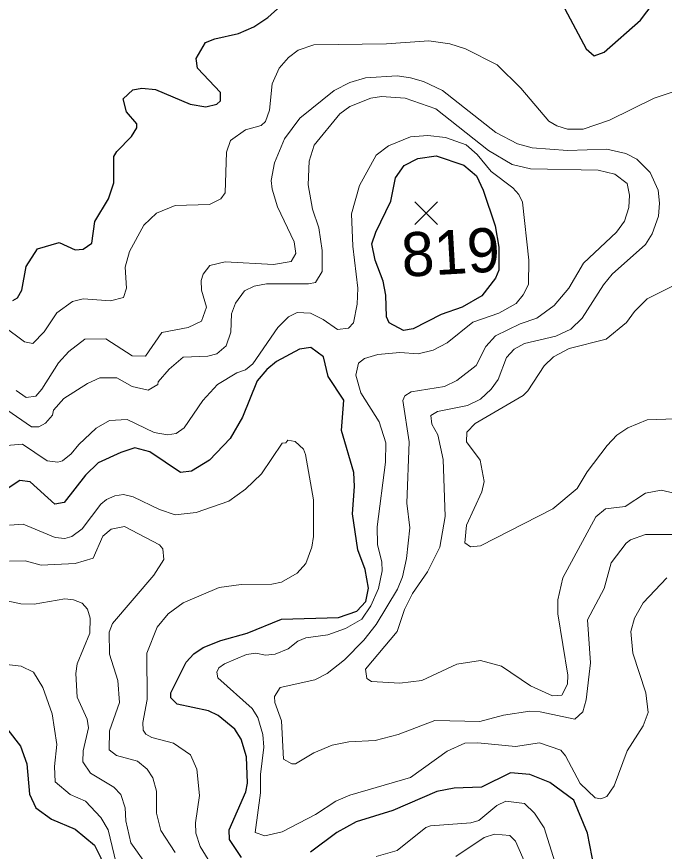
# Model space of a CAD drawing. Extents: x 265 to 291.4, y 7731.5 to 7759.6.
# Drawn here: x 285.338 to 286.513, y 7747.724 to 7749.237 of the extents above; entities that cross this region are included whole.
import ezdxf
from ezdxf.enums import TextEntityAlignment as Align

# ---------------------------------------------------------------- set-up
doc = ezdxf.new("R2010")
doc.units = 0
doc.header["$LTSCALE"] = 0.032
for name, color, linetype, lineweight in [('1', 7, 'Continuous', 25), ('2', 7, 'Continuous', 13), ('21', 7, 'Continuous', 25), ('61', 7, 'Continuous', 13)]:
    doc.layers.add(name, color=color, linetype=linetype, lineweight=lineweight)

msp = doc.modelspace()

# ---------------------------------------------------------------- linework, layer by layer
at = {"layer": '1'}
for points in [[(285.3317, 7748.7225), (285.3396, 7748.7273), (285.3476, 7748.7417), (285.3555, 7748.7846), (285.3762, 7748.8164), (285.4152, 7748.8276), (285.4446, 7748.8148), (285.459, 7748.8156), (285.4749, 7748.8268), (285.4804, 7748.8658), (285.5051, 7748.9071), (285.5146, 7748.9358), (285.5146, 7748.9835), (285.5202, 7748.993), (285.5465, 7749.0201), (285.556, 7749.036), (285.556, 7749.0431), (285.5377, 7749.0646), (285.5313, 7749.0885), (285.5488, 7749.1044), (285.5656, 7749.1075), (285.5902, 7749.1052), (285.6531, 7749.0789), (285.6817, 7749.0741), (285.7016, 7749.0789), (285.7079, 7749.0845), (285.7079, 7749.0996), (285.6666, 7749.1442), (285.6642, 7749.1617), (285.6809, 7749.1903), (285.6976, 7749.1974), (285.7406, 7749.207), (285.7684, 7749.2189), (285.7939, 7749.2356), (285.8472, 7749.2842)], [(286.3324, 7749.2515), (286.3714, 7749.1792), (286.3857, 7749.1664), (286.404, 7749.1728), (286.47, 7749.2308), (286.5026, 7749.2746)], [(285.7565, 7748.1196), (285.8185, 7748.145), (285.9219, 7748.1482), (285.9553, 7748.1593), (285.9716, 7748.1772), (285.9763, 7748.2012), (285.9703, 7748.235), (285.9569, 7748.2707), (285.9474, 7748.336), (285.9513, 7748.3853), (285.9497, 7748.4107), (285.9275, 7748.4871), (285.9315, 7748.542), (285.9036, 7748.5849), (285.8949, 7748.6207), (285.8718, 7748.6374), (285.8511, 7748.6342), (285.8098, 7748.612), (285.7923, 7748.5976), (285.7747, 7748.577), (285.7477, 7748.511), (285.7254, 7748.4728), (285.6881, 7748.433), (285.6554, 7748.4131), (285.6356, 7748.4107), (285.5799, 7748.4481), (285.5528, 7748.4553), (285.5274, 7748.4473), (285.486, 7748.4282), (285.4629, 7748.4059), (285.4248, 7748.3566), (285.4073, 7748.3534), (285.3627, 7748.394), (285.3444, 7748.3964), (285.3023, 7748.3693)], [(285.618, 7748.0026), (285.618, 7748.0114), (285.6459, 7748.0671), (285.6594, 7748.0822), (285.6769, 7748.0933), (285.7087, 7748.106), (285.7565, 7748.1196)], [(285.7461, 7747.7131), (285.7246, 7747.7457), (285.7238, 7747.7632), (285.7541, 7747.8316), (285.7572, 7747.8475), (285.7549, 7747.8953), (285.7453, 7747.9271), (285.7342, 7747.9454), (285.704, 7747.97), (285.6865, 7747.9788), (285.6292, 7747.9907), (285.618, 7748.0026)], [(285.3221, 7747.9445), (285.3452, 7747.9144), (285.3571, 7747.8825), (285.3619, 7747.8276), (285.373, 7747.803), (285.4017, 7747.7823), (285.4446, 7747.764), (285.4796, 7747.7354), (285.4908, 7747.7123), (285.4979, 7747.6837), (285.4939, 7747.6216), (285.4804, 7747.5922), (285.4104, 7747.5357), (285.3937, 7747.5071), (285.3985, 7747.4482), (285.3921, 7747.418), (285.3691, 7747.3822), (285.3436, 7747.3654), (285.284, 7747.3344)], [(286.3865, 7747.6916), (286.3737, 7747.7568), (286.3491, 7747.8165), (286.3054, 7747.8491), (286.2688, 7747.8634), (286.2338, 7747.8666), (286.1813, 7747.8404), (286.1319, 7747.8388), (286.1001, 7747.8324), (286.0206, 7747.7982), (285.9538, 7747.7775), (285.9188, 7747.7584), (285.871, 7747.7226)]]:
    msp.add_lwpolyline(points, dxfattribs=at)
msp.add_lwpolyline([(286.0169, 7748.9029), (286.0253, 7748.9453), (286.0412, 7748.9676), (286.0659, 7748.9803), (286.0993, 7748.985), (286.1494, 7748.9683), (286.1725, 7748.9485), (286.1844, 7748.923), (286.2059, 7748.8578), (286.2131, 7748.8196), (286.2131, 7748.7774), (286.2067, 7748.7631), (286.182, 7748.7313), (286.1463, 7748.7106), (286.1081, 7748.6971), (286.0572, 7748.6716), (286.0397, 7748.6684), (286.0142, 7748.682), (286.0094, 7748.6931), (286.0078, 7748.7321), (286.003, 7748.7576), (285.9887, 7748.7958), (285.9824, 7748.8252), (285.9895, 7748.8467)], close=True, dxfattribs=at)
at = {"layer": '2'}
for points in [[(285.5083, 7748.7218), (285.5321, 7748.7281), (285.5377, 7748.7448), (285.5353, 7748.783), (285.5433, 7748.8117), (285.5687, 7748.8594), (285.5918, 7748.8809), (285.626, 7748.8952), (285.6881, 7748.8968), (285.7087, 7748.9071), (285.7167, 7748.9182), (285.7191, 7748.9914), (285.7262, 7749.0129), (285.7533, 7749.032), (285.7819, 7749.04), (285.7899, 7749.0471), (285.797, 7749.0678), (285.8018, 7749.1155), (285.8145, 7749.1442), (285.8312, 7749.1633), (285.8488, 7749.1768), (285.8774, 7749.1863), (286.0094, 7749.1879), (286.0858, 7749.1935), (286.124, 7749.1879), (286.1526, 7749.1792), (286.2099, 7749.1497), (286.2528, 7749.1076), (286.3038, 7749.0479), (286.3181, 7749.0392), (286.3372, 7749.0336), (286.3658, 7749.0336), (286.4135, 7749.0495), (286.4947, 7749.0893), (286.5647, 7749.1131)], [(286.5384, 7748.3717), (286.5074, 7748.3789), (286.4788, 7748.3733), (286.4422, 7748.3495), (286.4064, 7748.3447), (286.3889, 7748.3304), (286.3292, 7748.2198), (286.3197, 7748.18), (286.3197, 7748.1546), (286.338, 7748.0432), (286.3372, 7748.0273), (286.3268, 7748.0074), (286.3101, 7748.0058), (286.2704, 7748.0241), (286.2179, 7748.0599), (286.1797, 7748.0703), (286.1367, 7748.0631), (286.0731, 7748.0337), (286.0333, 7748.0289), (285.9816, 7748.0321), (285.9736, 7748.0376), (285.9712, 7748.0543), (286.0285, 7748.1228), (286.042, 7748.1625), (286.0564, 7748.1912), (286.0834, 7748.231), (286.1057, 7748.2755), (286.1152, 7748.3312), (286.112, 7748.4346), (286.1025, 7748.4791), (286.0914, 7748.4982), (286.0898, 7748.5141), (286.1017, 7748.5213), (286.1558, 7748.5324), (286.1797, 7748.5436), (286.1988, 7748.5619), (286.2115, 7748.5794), (286.2266, 7748.6192), (286.2409, 7748.6343), (286.2592, 7748.6446), (286.3165, 7748.6581), (286.3435, 7748.6708), (286.3642, 7748.6907), (286.4024, 7748.7512), (286.4183, 7748.7703), (286.4788, 7748.8244), (286.4907, 7748.8435), (286.5026, 7748.8753), (286.5042, 7748.8992), (286.5018, 7748.923), (286.4875, 7748.9548), (286.4629, 7748.9787), (286.443, 7748.989), (286.4088, 7748.997), (286.3372, 7748.9946), (286.2735, 7748.9994), (286.2465, 7749.0065), (286.2075, 7749.0272), (286.1105, 7749.1036), (286.0763, 7749.1195), (286.0524, 7749.1267), (286.0285, 7749.1298), (285.9713, 7749.1267), (285.9426, 7749.1179), (285.914, 7749.1036), (285.8519, 7749.0535), (285.8241, 7749.0161), (285.8058, 7748.9723), (285.8002, 7748.9405), (285.8018, 7748.9246), (285.8114, 7748.8928), (285.8416, 7748.8292), (285.8448, 7748.8077), (285.836, 7748.7934), (285.8042, 7748.7878), (285.7167, 7748.7926)], [(285.3022, 7748.5364), (285.3651, 7748.4935), (285.3786, 7748.4935), (285.3906, 7748.5006), (285.4033, 7748.5149), (285.4049, 7748.5237), (285.4239, 7748.5452), (285.4669, 7748.5722), (285.4892, 7748.5826), (285.5202, 7748.5826), (285.5481, 7748.5666), (285.5767, 7748.5603), (285.5942, 7748.5706), (285.595, 7748.5754), (285.6149, 7748.5985), (285.6403, 7748.6199), (285.6849, 7748.6215), (285.7016, 7748.6263), (285.7183, 7748.6406), (285.727, 7748.6653), (285.7278, 7748.6987), (285.735, 7748.7178), (285.7517, 7748.74), (285.7692, 7748.7488), (285.7915, 7748.7528), (285.8678, 7748.7528), (285.8806, 7748.7552), (285.8925, 7748.7751), (285.8925, 7748.8133), (285.8861, 7748.8546), (285.875, 7748.888), (285.867, 7748.9326), (285.8686, 7748.9755), (285.8782, 7749.0042), (285.9243, 7749.0614), (285.9426, 7749.0742), (285.9808, 7749.0893), (285.9999, 7749.0925), (286.0429, 7749.0893), (286.0985, 7749.0702), (286.194, 7748.9946), (286.2369, 7748.9691), (286.2704, 7748.9612), (286.3929, 7748.9588), (286.4231, 7748.9517), (286.4454, 7748.935), (286.4501, 7748.9135), (286.4485, 7748.8912), (286.4406, 7748.8665), (286.4263, 7748.8467), (286.3666, 7748.7902), (286.3396, 7748.7448), (286.3133, 7748.7138), (286.2815, 7748.6907), (286.2513, 7748.6804), (286.2067, 7748.6589), (286.1892, 7748.639), (286.1717, 7748.6048), (286.1367, 7748.5778), (286.1144, 7748.5666), (286.054, 7748.5571), (286.0421, 7748.5499), (286.0389, 7748.5412), (286.05, 7748.4664), (286.046, 7748.3551), (286.0516, 7748.3105), (286.0452, 7748.2548), (286.0381, 7748.2214), (286.0293, 7748.1991), (285.9903, 7748.1355), (285.9681, 7748.1069), (285.9331, 7748.0711), (285.9013, 7748.0464), (285.879, 7748.0352), (285.8161, 7748.0209), (285.8058, 7748.005), (285.8066, 7747.9939), (285.8185, 7747.9605), (285.8225, 7747.8913), (285.8376, 7747.8825), (285.844, 7747.8825), (285.8774, 7747.9024), (285.9108, 7747.9167), (285.941, 7747.9223), (285.9888, 7747.9247), (286.0301, 7747.9358), (286.0969, 7747.9613), (286.1781, 7747.9597), (286.221, 7747.9708)], [(285.7048, 7748.0567), (285.7151, 7748.0639), (285.7549, 7748.0806), (285.7724, 7748.083), (285.7899, 7748.0798), (285.8074, 7748.0814), (285.8305, 7748.0909), (285.848, 7748.1053), (285.8631, 7748.1108), (285.9028, 7748.1164), (285.9347, 7748.1283), (285.9641, 7748.145), (285.9808, 7748.1689), (285.9943, 7748.2007), (286.0015, 7748.2325), (286.0007, 7748.2485), (285.9927, 7748.2803), (285.9919, 7748.3121), (286.007, 7748.4298), (286.0078, 7748.4648), (285.9959, 7748.503), (285.9625, 7748.5555), (285.9537, 7748.5873), (285.9585, 7748.6088), (285.9689, 7748.6176), (285.9935, 7748.6247), (286.0333, 7748.6287), (286.0667, 7748.6263), (286.0938, 7748.6327), (286.1192, 7748.6462), (286.1654, 7748.6836), (286.2131, 7748.6995), (286.2441, 7748.717), (286.2568, 7748.7329), (286.2664, 7748.752), (286.2672, 7748.7958), (286.256, 7748.9008), (286.2489, 7748.9151), (286.2385, 7748.927), (286.1988, 7748.9564), (286.1733, 7748.9875), (286.1534, 7749.0049), (286.116, 7749.0185), (286.0842, 7749.0217), (286.0524, 7749.0193), (286.0126, 7749.0034), (285.9903, 7748.9859), (285.9601, 7748.931), (285.9458, 7748.8801), (285.9482, 7748.8212), (285.9569, 7748.7448), (285.9561, 7748.7162), (285.949, 7748.682), (285.9402, 7748.6724), (285.9203, 7748.67), (285.8941, 7748.6883), (285.871, 7748.6995), (285.8472, 7748.7011), (285.8313, 7748.6931), (285.8122, 7748.674), (285.7668, 7748.608), (285.7533, 7748.5969), (285.7374, 7748.5913), (285.7024, 7748.5706), (285.6761, 7748.5412), (285.6419, 7748.4919), (285.6276, 7748.4815), (285.6117, 7748.4791), (285.5878, 7748.4831), (285.5385, 7748.507), (285.5067, 7748.5054), (285.4828, 7748.4911), (285.451, 7748.4616), (285.4375, 7748.4449), (285.4216, 7748.4322), (285.4128, 7748.4298), (285.3937, 7748.4322), (285.3492, 7748.4624), (285.3126, 7748.4592)], [(285.7167, 7748.7926), (285.6889, 7748.7862), (285.6769, 7748.7703), (285.6729, 7748.7592), (285.6737, 7748.7417), (285.6825, 7748.7106), (285.6737, 7748.6852)], [(286.5424, 7748.756), (286.482, 7748.7257), (286.4589, 7748.7027), (286.4445, 7748.6828), (286.4072, 7748.6525), (286.3404, 7748.6358), (286.3117, 7748.6207), (286.295, 7748.604), (286.2656, 7748.5587), (286.2568, 7748.5507), (286.1701, 7748.4998), (286.155, 7748.4839), (286.1542, 7748.4664), (286.1789, 7748.433), (286.186, 7748.3948), (286.182, 7748.3757), (286.1542, 7748.3153), (286.151, 7748.2835), (286.1614, 7748.2763), (286.1797, 7748.2779), (286.3109, 7748.3447), (286.3547, 7748.3821), (286.373, 7748.4123), (286.4095, 7748.4601), (286.4271, 7748.4783), (286.4469, 7748.4919), (286.482, 7748.5062), (286.5663, 7748.5094)], [(285.3524, 7748.6478), (285.3675, 7748.6446), (285.3882, 7748.6661), (285.4112, 7748.7003), (285.4399, 7748.721), (285.459, 7748.7257), (285.5083, 7748.7218)], [(285.6737, 7748.6852), (285.6491, 7748.674), (285.6014, 7748.6645), (285.5719, 7748.6215), (285.5481, 7748.6223), (285.5003, 7748.6533), (285.4621, 7748.6525), (285.4327, 7748.6303), (285.4144, 7748.6096), (285.3842, 7748.5619), (285.373, 7748.5491), (285.3556, 7748.5468), (285.3373, 7748.5595)], [(285.3142, 7748.6764), (285.3524, 7748.6478)], [(285.3253, 7748.3153), (285.35, 7748.3169), (285.4081, 7748.293), (285.4256, 7748.2914), (285.4383, 7748.2946), (285.4574, 7748.3089), (285.4908, 7748.3535), (285.5011, 7748.3622), (285.5162, 7748.3686), (285.5321, 7748.3709), (285.5497, 7748.367), (285.5974, 7748.3439), (285.626, 7748.3344), (285.6642, 7748.3383), (285.7231, 7748.359), (285.7533, 7748.3805), (285.7827, 7748.4083), (285.8201, 7748.464), (285.8265, 7748.4648), (285.8304, 7748.4696), (285.8432, 7748.4672), (285.8583, 7748.4529), (285.8623, 7748.4433), (285.8766, 7748.3614), (285.8766, 7748.2946), (285.8734, 7748.2755), (285.8631, 7748.2461), (285.8471, 7748.2286), (285.8185, 7748.2118), (285.801, 7748.2087), (285.7453, 7748.2079), (285.7056, 7748.2023), (285.6403, 7748.1745), (285.6133, 7748.1546), (285.5934, 7748.1307), (285.5743, 7748.083), (285.5751, 7747.9995), (285.5671, 7747.9573), (285.5679, 7747.9438), (285.5727, 7747.9366), (285.5838, 7747.9303), (285.6228, 7747.9199), (285.6539, 7747.8992), (285.665, 7747.873), (285.6698, 7747.8253), (285.6626, 7747.7759), (285.6634, 7747.7568), (285.6713, 7747.733), (285.6857, 7747.7091)], [(285.587, 7748.2246), (285.6053, 7748.2532), (285.6037, 7748.2723), (285.5974, 7748.2795), (285.5337, 7748.3129), (285.5099, 7748.3081), (285.4948, 7748.2954), (285.4773, 7748.2556), (285.4446, 7748.2461), (285.3826, 7748.2429), (285.354, 7748.2508), (285.3253, 7748.25)], [(286.3793, 7748.0655), (286.3738, 7748.1435), (286.404, 7748.2007), (286.4167, 7748.2469), (286.4438, 7748.2827), (286.4517, 7748.289), (286.4788, 7748.2986), (286.5392, 7748.2986)], [(285.5067, 7747.9422), (285.525, 7747.9939), (285.5218, 7748.0337), (285.5067, 7748.0814), (285.5059, 7748.1212), (285.5122, 7748.1371), (285.587, 7748.2246)], [(286.5178, 7748.2198), (286.4748, 7748.1745), (286.4589, 7748.1466), (286.4525, 7748.1228), (286.4557, 7748.083), (286.4796, 7748.0114), (286.4835, 7747.9756), (286.4748, 7747.9517), (286.4453, 7747.9064), (286.4223, 7747.8428), (286.4088, 7747.8237), (286.3976, 7747.8189), (286.3873, 7747.8213), (286.3602, 7747.8467), (286.334, 7747.8969), (286.3252, 7747.9072), (286.2863, 7747.9207), (286.2433, 7747.9143), (286.1749, 7747.9207), (286.151, 7747.9199), (286.1192, 7747.9056), (286.0524, 7747.8579), (285.9426, 7747.826), (285.9172, 7747.8149), (285.8806, 7747.791), (285.8201, 7747.7592), (285.7883, 7747.7521), (285.7708, 7747.7584), (285.7803, 7747.83), (285.7803, 7747.8634), (285.7867, 7747.9128)], [(285.3206, 7748.1784), (285.346, 7748.1729), (285.3699, 7748.1721), (285.4256, 7748.1816), (285.4415, 7748.18), (285.4574, 7748.1737), (285.4669, 7748.1633), (285.4717, 7748.1466), (285.4709, 7748.1196), (285.4478, 7748.0639), (285.4454, 7748.0464), (285.4478, 7748.0034), (285.4661, 7747.9637), (285.4685, 7747.9478), (285.459, 7747.9064), (285.4582, 7747.8865), (285.4725, 7747.8658), (285.5146, 7747.8404)], [(285.4088, 7747.3273), (285.4502, 7747.3551), (285.4812, 7747.3862), (285.4979, 7747.418), (285.5011, 7747.4625), (285.4932, 7747.5079), (285.4995, 7747.5452), (285.5218, 7747.5739), (285.529, 7747.593), (285.529, 7747.6598), (285.5043, 7747.7632), (285.4908, 7747.7855), (285.4629, 7747.8149), (285.4351, 7747.8268), (285.408, 7747.8499), (285.4072, 7747.8778), (285.4112, 7747.9175), (285.4025, 7747.9732), (285.3858, 7748.0209), (285.3691, 7748.0488), (285.3468, 7748.0599), (285.2935, 7748.0655)], [(286.221, 7747.9708), (286.2688, 7747.978), (286.2879, 7747.9772), (286.3507, 7747.9636), (286.365, 7747.9772), (286.3714, 7747.9987), (286.3793, 7748.0655)], [(285.7867, 7747.9128), (285.7851, 7747.9358), (285.7755, 7747.9669), (285.7652, 7747.9828), (285.7032, 7748.0384), (285.7016, 7748.0488), (285.7048, 7748.0567)], [(285.626, 7747.7218), (285.5998, 7747.7616), (285.5918, 7747.7934), (285.5918, 7747.8332), (285.5854, 7747.8571), (285.5751, 7747.873), (285.5576, 7747.8873), (285.5194, 7747.8976), (285.5059, 7747.908), (285.5067, 7747.9422)], [(285.5146, 7747.8404), (285.5274, 7747.8269), (285.5353, 7747.803), (285.5361, 7747.7791), (285.5457, 7747.7393), (285.5711, 7747.7035), (285.5759, 7747.69)], [(285.9903, 7747.7147), (286.0285, 7747.7258), (286.0802, 7747.7672), (286.089, 7747.7704), (286.1622, 7747.7759), (286.1765, 7747.7799), (286.2091, 7747.8069), (286.2258, 7747.8149), (286.2592, 7747.8109), (286.2775, 7747.7934), (286.295, 7747.7664), (286.3268, 7747.6646)], [(286.2696, 7747.6821), (286.2433, 7747.7425), (286.233, 7747.7529), (286.2051, 7747.7552), (286.186, 7747.7489), (286.1351, 7747.7147)]]:
    msp.add_lwpolyline(points, dxfattribs=at)
at = {"layer": '21'}
for p, q in [((286.0605, 7748.9017), (286.1017, 7748.8605)), ((286.1017, 7748.9017), (286.0605, 7748.8605))]:
    msp.add_line(p, q, dxfattribs=at)

# ---------------------------------------------------------------- texts
at = {"layer": '61'}
msp.add_text('819', height=0.08, rotation=3.336, dxfattribs=at).set_placement((286.1275, 7748.7705), align=Align.CENTER)

doc.saveas('drawing.dxf')
